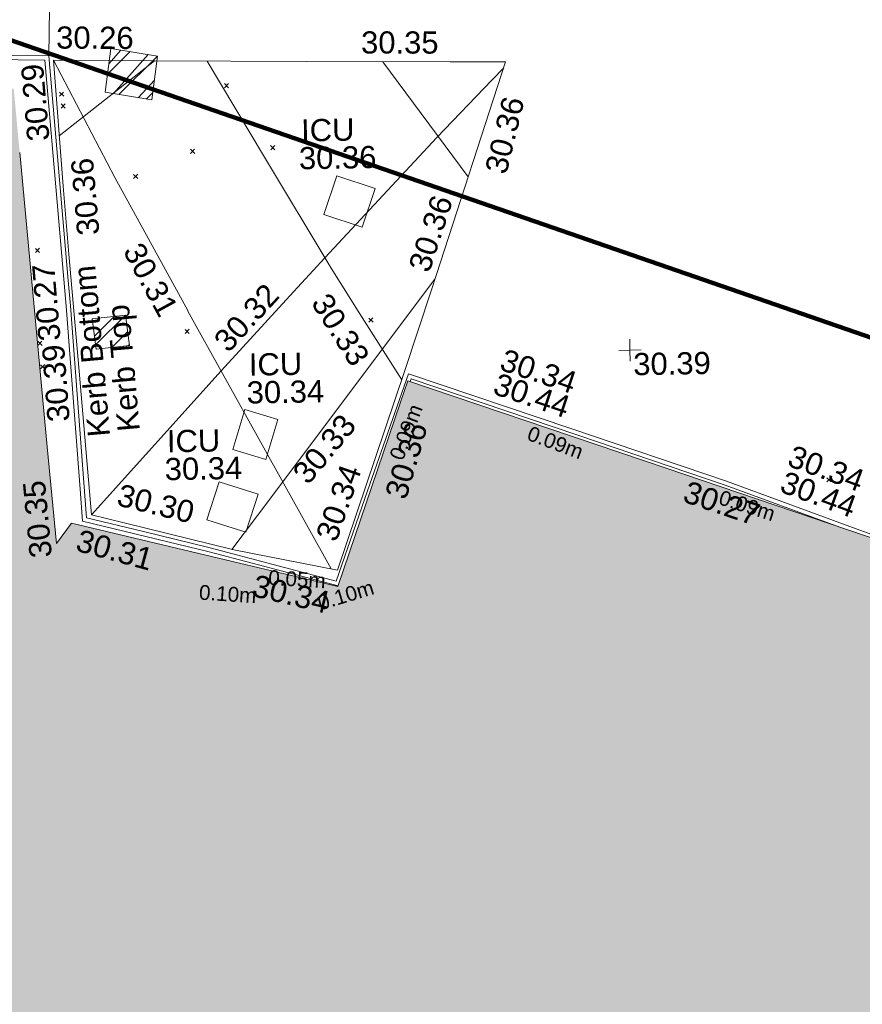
# Model space of a CAD drawing. Header units: millimetres. Extents: x -287732 to 520720, y -103372 to 287754.
# Tile 258 of 380: x 116222 to 130475, y 75731 to 92390. Entities that reach past the tile are written whole.
import ezdxf

# ---------------------------------------------------------------- set-up
doc = ezdxf.new("R2010")
doc.units = ezdxf.units.MM
doc.linetypes.add('IMPORT-HIDDEN2 _3_', pattern=[4762.5, 3175, -1587.5])
doc.linetypes.add('IMPORT-UG_ELEC_STREET LIGHTING_QLB2 _2_', pattern=[2700, 1500, -300.0000000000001, 0, -250, 150, -300.0000000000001, 0, -200])
for name, color, linetype, lineweight, true_color in [('00_UAV_BUILDING_OUTLINE', 5, 'Continuous', 9, 0x0000ff), ('00_UAV_KERB_BOTTOM', 1, 'Continuous', 9, 0xff0000), ('00_UAV_KERB_TOP', 7, 'Continuous', 9, 0xa500a5), ('00_UAV_LEVEL_SPOT', 7, 'Continuous', 9, 0x666666), ('00_UAV_ROAD_MARKING_YELLOW_CONTINUOUS', 40, 'Continuous', 9, 0xffbf00), ('00_UAV_SERV_IC', 5, 'Continuous', 9, 0x0000ff), ('12333-PUM-2D-U-0001-C01 - Rev2_REVIT IMPORT_dwg', 7, 'Continuous', 9, 0x767676), ('A_RHA_Line', 7, 'Continuous', 9, 0x00a600), ('PUM-CHAMBER EXTENTS', 6, 'IMPORT-HIDDEN2 _3_', 9, 0xff00ff), ('PUM-ELECTRIC-SL-QLB2', 7, 'IMPORT-UG_ELEC_STREET LIGHTING_QLB2 _2_', 9, 0xff7f7f)]:
    doc.layers.add(name, color=color, linetype=linetype, lineweight=lineweight, true_color=true_color)
for name, color, linetype, lineweight in [('00_UAV_SURFACE', 7, 'Continuous', 9), ('A_RHA_Detail', 7, 'Continuous', 9), ('GEN-TEXT', 7, 'Continuous', 9)]:
    doc.layers.add(name, color=color, linetype=linetype, lineweight=lineweight)
doc.styles.add('Arial_1', font='arial.ttf', dxfattribs={"height": 250})
doc.styles.add('Swis721 Lt BT_2', font='swissl.ttf', dxfattribs={"height": 375})
pattern_1 = [(45, (-533641079.65, -725615854.3560001), (-265.1650429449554, 265.1650429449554), []), (45, (-533640902.873, -725615854.3560001), (-265.1650429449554, 265.1650429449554), [])]

# ---------------------------------------------------------------- blocks, each defined once
blk = doc.blocks.new('12333-PUM-2D-U-0001-C01 - Rev2_REVIT IMPORT_dwg_UAV-2077255-Site Location Plan Proposed')
at = {"layer": '00_UAV_LEVEL_SPOT', "color": 254, "true_color": 0xcccccc, "flags": 128}
for points in [[(500.0000000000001, 0), (0, 0), (0, 500.0000000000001)], [(0, -500.0000000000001), (0, 0), (-500.0000000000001, 0)]]:
    blk.add_lwpolyline(points, dxfattribs=at)
blk = doc.blocks.new('12333-PUM-2D-U-0001-C01 - Rev2_REVIT IMPORT_dwg_MGS62954_T2_Galway_ITM_3d_Rev1-2077680-Site Location Plan Proposed')
at = {"layer": '00_UAV_KERB_BOTTOM', "color": 254, "true_color": 0xcccccc, "flags": 128}
blk.add_lwpolyline([(534036196.0748683, 725639840.7990669), (534035816.5935, 725638738.3544999), (534035272.5935, 725637217.3545), (534034540.5935001, 725637471.3544999), (534034265.5935, 725636720.3545), (534033665.5117798, 725636952.9704477), (534031595.5935, 725637755.3544999), (534028977.9128458, 725638691.3944124), (534026248.5935002, 725639667.3545), (534025520.569249, 725637696.067142), (534024960.6805, 725636180.0440001), (534022843.6805001, 725636781.044), (534021699.0467719, 725637080.2408259), (534020758.6805, 725637326.044), (534020549.6805001, 725640916.0439999), (534020519.8383491, 725641346.8224517), (534020256.475177, 725645148.5316423), (534019068.2135424, 725645183.0933862), (534016972.6805, 725645244.0440001), (534014069.7659481, 725645305.2328852), (534012892.6805001, 725645330.044), (534012370.6805001, 725644527.044), (534010651.6805, 725644626.044), (534010595.8489875, 725644006.1415368)], dxfattribs=at)
at = {"layer": '00_UAV_KERB_TOP', "color": 254, "true_color": 0xcccccc, "flags": 128}
for points in [[(534024994.1759025, 725636097.7687486), (534022825.2686771, 725636713.5048103), (534020691.755679, 725637271.1856657), (534020660.3741778, 725637810.2267629), (534020479.8212252, 725640911.590879), (534020348.9849778, 725642800.2428122), (534020191.0268353, 725645080.4056673), (534017478.0509709, 725645159.3152057), (534016970.925312, 725645174.065448), (534012930.1431086, 725645259.2387983), (534012684.3641961, 725644881.153613), (534012407.2230529, 725644454.8234633), (534010715.3187489, 725644552.2629782), (534010665.9600858, 725644004.2291639)], [(534033433.8899645, 725636967.6811434), (534031571.1543648, 725637689.7528083), (534029091.3983773, 725638576.473109), (534026290.2574598, 725639578.1154193), (534026274.277465, 725639534.8460339)]]:
    blk.add_lwpolyline(points, dxfattribs=at)
at = {"layer": '00_UAV_ROAD_MARKING_YELLOW_CONTINUOUS', "color": 254, "true_color": 0xcccccc}
for p, q in [((534020410.8554321, 725643796.7709886), (534022042.8684387, 725645037.1574444)), ((534027315.3896639, 725642978.2879324), (534025907.6193518, 725644952.2457936))]:
    blk.add_line(p, q, dxfattribs=at)
at = {"layer": '00_UAV_ROAD_MARKING_YELLOW_CONTINUOUS', "color": 254, "true_color": 0xcccccc, "flags": 128}
for points in [[(534024880.2279875, 725636387.1701497), (534023726.7796367, 725638557.3943529), (534022535.7796367, 725640792.3943529), (534022531.2803853, 725640800.974934), (534021340.7796368, 725643071.3943529), (534020337.7796369, 725645077.394353)], [(534022934.288312, 725645016.1216016), (534023859.7796369, 725643403.3943532), (534024968.7796367, 725641472.3943529), (534025444.3547996, 725640692.6194693), (534026131.3650407, 725639566.1659182)], [(534020844.7796367, 725637372.394353), (534023080.1968761, 725639770.7549491), (534024265.0749285, 725641019.377709), (534024865.5432704, 725641652.1503704), (534026793.7796368, 725643655.3943529), (534027744.3624692, 725644609.6767906), (534027948.821128, 725644814.9311892)], [(534026721.3261018, 725641256.5621074), (534023649.7212653, 725637311.401286), (534023209.4763733, 725636745.9519552)]]:
    blk.add_lwpolyline(points, dxfattribs=at)
blk.add_lwpolyline([(534024986.7796367, 725636364.394353), (534026180.7796369, 725639704.3943528), (534026658.609018, 725641076.4713264), (534026748.7796367, 725641335.394353), (534027982.7796368, 725644913.394353), (534027042.0801436, 725644931.0062603), (534024617.7796368, 725644976.3943529), (534022044.024821, 725645037.1301559), (534020337.7796369, 725645077.394353), (534020459.7796367, 725642939.3943529), (534020538.9295372, 725641790.9879271), (534020675.7796368, 725639805.394353), (534020844.7796367, 725637372.394353), (534021396.4247135, 725637226.2555863), (534023241.7796367, 725636737.3943529)], close=True, dxfattribs=at)
at = {"layer": '00_UAV_SERV_IC', "color": 254, "true_color": 0xcccccc, "flags": 128}
for points in [[(534024864.5935, 725642385.3544999), (534025094.5935001, 725643037.3544999), (534025736.2133127, 725642811.0162225), (534025506.2133127, 725642159.0162224)], [(534023254.5935, 725638436.3545), (534023468.5935, 725639107.3544999), (534024025.603444, 725638929.7090037), (534023811.6034438, 725638258.7090037)], [(534022794.5935, 725637254.3545), (534023011.5935, 725637896.3544999), (534023667.9189432, 725637674.512411), (534023450.9189434, 725637032.5124108)]]:
    blk.add_lwpolyline(points, close=True, dxfattribs=at)
at = {"layer": '00_UAV_SURFACE', "color": 254, "true_color": 0xcccccc, "flags": 128}
blk.add_lwpolyline([(534020256.475177, 725645148.5316423), (534020361.0019999, 725648359.0085001), (534020381.6473084, 725650146.5481193), (534020385.0020001, 725650437.0085), (534020457.002, 725652941.0085), (534020454.4344659, 725654630.5035999)], dxfattribs=at)
at = {"xscale": 0.375, "yscale": 0.375, "zscale": 0.375}
blk.add_blockref('12333-PUM-2D-U-0001-C01 - Rev2_REVIT IMPORT_dwg_UAV-2077255-Site Location Plan Proposed', (534030000, 725640000), dxfattribs=at)
at = {"layer": '00_UAV_BUILDING_OUTLINE', "color": 251, "true_color": 0x666666, "char_height": 375, "width": 1495.902363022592, "attachment_point": 1, "line_spacing_factor": 1.005061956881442, "style": 'Swis721 Lt BT_2'}
for s, insert, rotation in [('30.36', (534025808.3970271, 725637630.9228641), 72.52669628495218), ('30.35', (534019790.0471659, 725636646.857846), 94.35549672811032), ('30.27', (534030953.8114615, 725637781.8919587), 340.2740961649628), ('30.34', (534023609.4698657, 725636319.2756244), 345.6428675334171)]:
    blk.add_mtext(s, dxfattribs=dict(at, insert=insert, rotation=rotation))
at = {"layer": '00_UAV_KERB_BOTTOM', "color": 251, "true_color": 0x666666, "char_height": 375, "attachment_point": 1, "line_spacing_factor": 1.005061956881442, "style": 'Swis721 Lt BT_2'}
for s, insert, width, rotation in [('30.29', (534019872.4836729, 725643696.7742264), 1495.902363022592, 93.96283048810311), ('Kerb Bottom', (534020809.2031973, 725638676.2473274), 3414.456504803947, 94.00840333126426), ('30.34', (534027894.2425136, 725640067.6751779), 1495.902363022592, 340.32377833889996), ('30.34', (534032740.6687461, 725638354.4337412), 1495.902363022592, 338.81165425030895), ('30.34', (534024624.2357371, 725636953.9338264), 1495.902363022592, 69.73010007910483), ('30.31', (534020650.9219286, 725637136.0179), 1495.902363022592, 343.7989299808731)]:
    blk.add_mtext(s, dxfattribs=dict(at, insert=insert, width=width, rotation=rotation))
at = {"layer": '00_UAV_KERB_TOP', "color": 251, "true_color": 0x666666, "char_height": 375, "attachment_point": 1, "line_spacing_factor": 1.005061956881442, "style": 'Swis721 Lt BT_2'}
for s, insert, width, rotation in [('30.36', (534020688.7387872, 725642089.3231751), 1495.902363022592, 93.96283048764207), ('Kerb Top', (534021313.4701647, 725638759.3724053), 2493.170605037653, 94.00840333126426), ('30.39', (534020130.9502373, 725638944.9122111), 1495.902363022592, 93.33184311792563), ('30.44', (534027773.755324, 725639661.2753754), 1495.902363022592, 340.32377833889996), ('30.44', (534032605.0504901, 725637917.6945986), 1495.902363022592, 338.81165425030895)]:
    blk.add_mtext(s, dxfattribs=dict(at, insert=insert, width=width, rotation=rotation))
at = {"layer": '00_UAV_LEVEL_SPOT', "insert": (534030051.8765643, 725639949.1441547), "char_height": 375, "width": 1495.902363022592, "attachment_point": 1, "line_spacing_factor": 1.005061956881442, "style": 'Swis721 Lt BT_2'}
blk.add_mtext('30.39', dxfattribs=at)
at = {"layer": '00_UAV_ROAD_MARKING_YELLOW_CONTINUOUS', "color": 251, "true_color": 0x666666, "char_height": 375, "width": 1495.902363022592, "attachment_point": 1, "line_spacing_factor": 1.005061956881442, "style": 'Swis721 Lt BT_2'}
for s, insert, rotation in [('30.26', (534020392.2970952, 725645646.1532894), 358.6481775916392), ('30.35', (534025546.922565, 725645472.5482289), 358.92742572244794), ('30.36', (534027596.4291226, 725643088.606495), 75.27231559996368), ('30.36', (534026272.2785633, 725641474.5933481), 70.92420879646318), ('30.31', (534021778.8137768, 725642001.521377), 297.67039491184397), ('30.27', (534020000.9994447, 725640312.8754545), 93.94267650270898), ('30.32', (534022935.3267637, 725640317.7918991), 46.44848004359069), ('30.33', (534024931.389054, 725641090.4370068), 301.3785042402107), ('30.33', (534024232.1250297, 725638045.2612003), 49.30774481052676), ('30.30', (534021351.0735205, 725637893.1210718), 345.1623516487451)]:
    blk.add_mtext(s, dxfattribs=dict(at, insert=insert, rotation=rotation))
at = {"layer": '00_UAV_SERV_IC', "color": 251, "true_color": 0x666666, "char_height": 375, "attachment_point": 1, "line_spacing_factor": 1.005061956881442, "style": 'Swis721 Lt BT_2'}
for s, insert, width in [('ICU', (534024502.8277339, 725644001.7067939), 1021.012723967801), ('30.36', (534024457.9995834, 725643531.327793), 1495.902363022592), ('ICU', (534023549.790584, 725640054.9674677), 1021.012723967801), ('30.34', (534023504.9624336, 725639584.5884668), 1495.902363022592), ('ICU', (534022141.008502, 725638782.1863539), 1021.012723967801), ('30.34', (534022096.1803515, 725638311.807353), 1495.902363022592)]:
    blk.add_mtext(s, dxfattribs=dict(at, insert=insert, width=width))
blk = doc.blocks.new('12333-PUM-2D-U-0001-C01 - Rev2_REVIT IMPORT_dwg-1620468-Site Location Plan Proposed')
at = {"layer": 'PUM-CHAMBER EXTENTS', "true_color": 0xffaaff}
h = blk.add_hatch(dxfattribs=at)
h.set_pattern_fill('FP_3', color=211, style=0, pattern_type=2)
h.set_pattern_definition(pattern_1)
h.paths.add_polyline_path([(380906.3501529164, 28519.64382128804), (381016.350153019, 29258.6438213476), (380229.3501528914, 29402.64382131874), (380119.3501529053, 28663.64382137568)])
h = blk.add_hatch(dxfattribs=at)
h.set_pattern_fill('FP_3', color=211, style=0, pattern_type=2)
h.set_pattern_definition(pattern_1)
h.paths.add_polyline_path([(379891.3501529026, 24319.64382133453), (380455.3501529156, 24372.64382129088), (380399.3501530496, 24888.64382135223), (379835.3501529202, 24835.64382128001)])
at = {"layer": 'GEN-TEXT', "color": 253, "true_color": 0xaaaaaa}
for p, q in [((379346.9948138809, 28608.28848229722), (379417.7054920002, 28678.99916041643)), ((379417.7054920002, 28608.28848229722), (379346.9948138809, 28678.99916041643)), ((382138.9948137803, 28704.28848231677), (382209.7054918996, 28774.99916043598)), ((382209.7054918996, 28704.28848231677), (382138.9948137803, 28774.99916043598)), ((379370.9948138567, 28408.28848222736), (379441.7054919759, 28478.99916034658)), ((379441.7054919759, 28408.28848222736), (379370.9948138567, 28478.99916034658)), ((381545.9948137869, 27603.28848229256), (381616.705491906, 27673.99916041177)), ((381616.705491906, 27603.28848229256), (381545.9948137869, 27673.99916041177)), ((382903.9948137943, 27640.28848230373), (382974.7054919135, 27710.99916042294)), ((382974.7054919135, 27640.28848230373), (382903.9948137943, 27710.99916042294)), ((380576.9948138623, 27195.28848223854), (380647.7054919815, 27265.99916035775)), ((380647.7054919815, 27195.28848223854), (380576.9948138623, 27265.99916035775)), ((378893.994813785, 25972.2884822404), (378964.7054919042, 26042.99916035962)), ((378964.7054919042, 25972.2884822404), (378893.994813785, 26042.99916035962)), ((384512.9948138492, 24695.28848223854), (384583.7054919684, 24765.99916035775)), ((384583.7054919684, 24695.28848223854), (384512.9948138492, 24765.99916035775)), ((381401.9948138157, 24558.28848225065), (381472.7054919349, 24628.99916036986)), ((381472.7054919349, 24558.28848225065), (381401.9948138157, 24628.99916036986)), ((378907.9948138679, 24400.28848231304), (378978.7054919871, 24470.99916043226)), ((378978.7054919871, 24400.28848231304), (378907.9948138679, 24470.99916043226)), ((378947.9948137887, 24003.28848231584), (379018.7054919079, 24073.99916043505)), ((379018.7054919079, 24003.28848231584), (378947.9948137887, 24073.99916043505)), ((392213.9948138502, 21857.28848224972), (392284.7054919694, 21927.99916036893)), ((392284.7054919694, 21857.28848224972), (392213.9948138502, 21927.99916036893))]:
    blk.add_line(p, q, dxfattribs=at)
at = {"layer": 'PUM-CHAMBER EXTENTS', "color": 211, "linetype": 'Continuous', "true_color": 0xffaaff, "flags": 128}
for points in [[(380229.3501528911, 29402.64382131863), (380119.3501529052, 28663.64382137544), (380906.3501529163, 28519.6438212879), (381016.3501530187, 29258.6438213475)], [(380455.3501529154, 24372.6438212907), (379891.3501529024, 24319.64382133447), (379835.3501529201, 24835.64382127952), (380399.3501530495, 24888.64382135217)]]:
    blk.add_lwpolyline(points, close=True, dxfattribs=at)
blk.add_blockref('12333-PUM-2D-U-0001-C01 - Rev2_REVIT IMPORT_dwg_MGS62954_T2_Galway_ITM_3d_Rev1-2077680-Site Location Plan Proposed', (-533641079.6498471, -725615854.3561786))
at = {"layer": 'PUM-ELECTRIC-SL-QLB2', "char_height": 250, "width": 1160.025439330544, "attachment_point": 2, "line_spacing_factor": 0.9417779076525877, "style": 'Arial_1'}
for s, insert, rotation in [('0.09m', (384992.2272881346, 22871.86857745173), 68.36821681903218), ('0.09m', (387677.4906366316, 22720.80557568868), 338.5239952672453), ('0.09m', (390896.1732020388, 21599.57529453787), 341.2439785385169), ('0.05m', (383231.139485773, 20494.85667624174), 355.4087260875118), ('0.10m', (382055.4807622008, 20264.64862089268), 355.4087260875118), ('0.10m', (384006.5602795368, 20207.16714637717), 15.911856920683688)]:
    blk.add_mtext(s, dxfattribs=dict(at, insert=insert, rotation=rotation))

msp = doc.modelspace()

# ---------------------------------------------------------------- hatches: boundary and pattern name
at = {"layer": 'A_RHA_Detail', "true_color": 0xc0c0c0}
h = msp.add_hatch(color=9, dxfattribs=at)
h.paths.add_polyline_path([(-80880.60083809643, -68502.79057078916), (-80400.865924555, -68483.41509113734), (-80400.865924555, -62984.64684185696), (-24474.85765177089, -63009.32043784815), (-24456.14471271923, -50840.30023858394), (-36622.55041039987, -50831.65104353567), (-36622.55041039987, -44228.57792613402), (-50959.0526582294, -44218.38599194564), (-50959.0526582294, -42573.78171514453), (-54563.9325804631, -42571.21897729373), (-54565.69773352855, -45054.17447474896), (-92408.82109321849, -45027.27149621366), (-92411.78875845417, -49201.74309222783), (-100061.9988811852, -49201.74309222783), (-100052.2214449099, -64852.82557838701), (-86120.90825229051, -64852.82557838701), (-86092.1662649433, -62957.90041523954), (-84861.10047608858, -62957.90041523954), (-84854.79052929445, -68240.109737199), (-80870.60226892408, -68240.10973722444)])
h.paths.add_polyline_path([(-137238.9269902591, -68461.9384092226), (-132719.7426408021, -68433.0633692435), (-132847.0731201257, -62850.04282283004), (-130454.6837966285, -62916.63108078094), (-130498.2830220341, -61355.85393642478), (-117581.136331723, -61423.42893438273), (-117492.3908565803, -49183.91309190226), (-125136.5200282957, -49178.47881952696), (-125133.572703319, -45032.61887136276), (-163007.1824077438, -45005.6942194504), (-163007.1824076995, -44090.2963411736), (-163123.8521269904, -44090.21339942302), (-163122.6389897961, -42383.75184302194), (-166563.8543419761, -42383.75184298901), (-166565.034908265, -44044.39824208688), (-193158.4656786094, -44025.49275805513), (-193195.152889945, -62863.65652504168), (-137269.7106414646, -62916.63108078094), (-137254.3708868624, -65679.90523788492)])
h.paths.add_polyline_path([(120310.9497607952, -32334.28230164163), (120312.4652266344, -31610.73011961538), (133451.2244789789, -31638.24899384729), (133469.2230092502, -19717.98315780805), (121295.7536929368, -19692.48606430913), (121319.8434528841, -8190.941560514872), (112277.0825930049, -8172.001674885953), (112263.1770823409, -14811.1234547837), (78285.85310969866, -14739.95861438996), (78292.82277619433, -8167.077575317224), (75241.99098605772, -8160.673431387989), (69355.76844233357, -8152.931592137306), (69353.6659720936, -9156.74635762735), (68372.60878945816, -9154.691552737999), (68372.60878945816, -13705.52853215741), (69333.7233474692, -13707.54156770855), (69325.07112547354, -16249.53369228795), (66623.4489111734, -16249.53369228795), (66619.79243935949, -17995.29925530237), (65989.07757494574, -17995.2992552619), (65985.44262772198, -19730.78799483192), (57152.23993377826, -19712.28702421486), (57127.42535098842, -31559.89463417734), (70277.87165424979, -31587.43801817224), (70277.87165431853, -32271.7414715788), (78263.96947909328, -32285.12944888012), (78266.62661740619, -31019.79372153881), (112335.8856506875, -31091.15111860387), (112335.8856506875, -32317.57330553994), (119781.4233959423, -32333.17321913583)])
h.paths.add_polyline_path([(7503.717409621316, -1791.439263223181), (15482.43097392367, -674.0213231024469), (15484.0826588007, 148.1327206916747), (56188.28042539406, 205.5276654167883), (56155.84326007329, 14338.3166313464), (18016.62665935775, 14236.48149539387), (17967.9025208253, 34313.18372071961), (21727.10644863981, 34324.0692624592), (21708.90974962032, 40608.10218321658), (18009.66447159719, 40608.10218321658), (17995.54603706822, 45483.75063442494), (9770.084204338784, 45420.6329473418), (3966.213879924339, 45446.76585222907), (3984.771235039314, 14176.56786832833), (1023.062455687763, 14176.56786837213), (-276.5134647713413, 14190.52623461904), (-231.6790044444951, 5968.135265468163), (-226.4491536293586, 193.7444677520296), (553.0869992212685, 183.4716499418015), (7477.609307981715, 143.2867586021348), (7488.638446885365, -674.0213231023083)])
h.paths.add_polyline_path([(77755.59663317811, 53.47451145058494), (77729.51881611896, 1699.844979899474), (94464.47132486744, 1659.976083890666), (94606.37913471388, 17991.390236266), (88810.4190114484, 18015.03260816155), (88799.89418497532, 14436.74271609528), (69413.88950349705, 14457.8773889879), (69377.35724448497, 99.62816357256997), (75241.99098605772, 67.32134432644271)])
h.paths.add_polyline_path([(61252.12079701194, 46453.95617366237), (105774.7348988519, 46472.68783506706), (105768.2642198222, 61852.61234306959), (92285.13876309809, 61852.61234306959), (92308.59670399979, 65784.30757140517), (96107.4668000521, 65767.60445243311), (96059.68081117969, 75209.20847378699), (101084.8427276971, 75071.88872764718), (104988.0046543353, 74765.36560406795), (108403.6894220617, 74363.8408943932), (112009.2703903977, 73787.25420861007), (115645.3524815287, 73049.69667206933), (116890.8108051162, 72761.69136252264), (120208.9929833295, 71893.18353872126), (120865.241739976, 71703.68484519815), (124135.6329506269, 70669.67317906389), (127435.6253142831, 69480.50055823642), (127820.4368670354, 69394.93141813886), (128274.3081769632, 69331.69585753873), (128731.8791144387, 69306.66104516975), (129189.9401488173, 69320.00258290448), (129645.2782985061, 69371.62688826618), (130094.6997111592, 69461.17185603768), (130535.0520071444, 69588.00939074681), (130963.246434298, 69751.24981927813), (131376.2795165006, 69949.74812590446), (131771.2541232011, 70182.11198903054), (132162.5575600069, 70460.5404660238), (132496.0921583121, 70741.69081113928), (132820.871367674, 71064.98072578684), (133117.4593294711, 71414.31364272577), (133383.77568926, 71787.23923950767), (133616.5473239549, 72178.5372844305), (133817.1647262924, 72590.54524898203), (133982.6025969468, 73017.89547513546), (134111.7005086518, 73457.59040801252), (134203.5529320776, 73906.54590458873), (134257.5155883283, 74361.61286216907), (134272.5462649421, 74819.5993153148), (134250.5259875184, 75277.29281745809), (134189.6227572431, 75731.48297747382), (134090.9274700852, 76178.98397757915), (133955.1324028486, 76616.65691993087), (133783.1900598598, 77041.43184345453), (133576.3064937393, 77450.32925647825), (133335.932843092, 77840.48103920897), (133063.7551572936, 78209.15055532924), (132761.6825665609, 78553.75185442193), (132431.8338935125, 78871.8678050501), (132076.5227905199, 79161.26705197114), (131698.2415080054, 79419.91966861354), (131299.6434187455, 79646.01139197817), (131093.5942456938, 79746.34209763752), (132146.0467355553, 83110.22226145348), (122787.7632953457, 86282.54285518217), (121604.3555412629, 82800.3591886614), (117095.9864227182, 83870.84033785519), (116841.9598400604, 83526.35449572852), (116120.5435466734, 91221.93611972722), (110237.7341284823, 91274.27491021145), (110194.3680786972, 90435.39030214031), (104988.0046543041, 90486.49901390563), (104973.2761846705, 94309.82427956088), (103746.1314668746, 94309.8242795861), (103839.9937121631, 122852.1474271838), (96365.09202306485, 122931.9599470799), (96350.3400238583, 123952.4168585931), (104555.5505249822, 123902.1925226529), (104607.3234458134, 120248.5396156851), (125502.5015002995, 120134.1933400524), (125662.0200253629, 137657.3796882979), (114479.5865733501, 137699.2256881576), (114382.306264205, 129149.9458158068), (104644.159003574, 129187.9975073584), (104577.9931702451, 126217.3903144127), (101184.4926406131, 126159.1566967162), (101264.6166812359, 135959.2655565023), (89967.23178808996, 135988.8856164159), (89927.63362986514, 125823.6463181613), (93630.53562302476, 125840.7948842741), (93580.65688892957, 122931.9599470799), (88697.38835376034, 122904.7310126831), (88679.3898954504, 95739.09143775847), (86378.25848996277, 95739.09143775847), (86378.18187189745, 96178.1008337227), (83279.50743284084, 96200.92083327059), (83273.62493422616, 95735.74732133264), (70169.67509619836, 95733.22421950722), (70166.26842742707, 96272.07409347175), (66674.99731294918, 96257.14073655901), (66654.74538556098, 95755.71092136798), (65784.77231079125, 95755.71092136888), (65887.65094984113, 117470.630565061), (53473.3427162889, 117487.9046429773), (53434.44066309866, 98570.46349063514), (40649.41626916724, 98570.46349063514), (40610.16711559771, 94406.01479078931), (38853.82372868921, 94410.36303440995), (38848.65589191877, 89463.65332729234), (40612.46601912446, 89518.45976927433), (40665.38257362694, 86257.73741128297), (38372.19584460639, 86305.72309285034), (38369.79374539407, 76901.0507917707), (50937.9512507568, 76944.40198294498), (50922.88567286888, 74598.78180889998), (56484.9061132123, 74588.85093771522), (56484.9061132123, 75194.85181995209), (92465.4037153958, 75233.0258166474), (92645.92783662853, 71766.64845094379), (89810.55521366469, 69362.83965827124), (85313.16173974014, 69360.94750420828), (85313.16173974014, 66907.4050808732), (75210.14498263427, 66903.15451589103), (75210.14498263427, 63815.70944550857), (70819.40014309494, 63815.70999200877), (70819.21601505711, 64253.35708059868), (69456.83415683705, 64253.35708059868), (69455.7195737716, 66901.99623166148), (61303.32856759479, 66898.5668068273), (61304.56054988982, 63970.32021231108), (70500.41048208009, 63970.32021219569), (70500.4088543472, 61852.59006207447), (61245.6438848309, 61848.69637488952), (61252.03558504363, 46656.49344428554)])
h.paths.add_polyline_path([(-17153.16561239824, 48569.32684293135), (-17153.16561224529, 60770.38083685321), (-29362.88357759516, 60774.70428694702), (-29362.88357759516, 67399.20394580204), (-43507.24466814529, 67405.01911303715), (-43488.5313307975, 69093.07334175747), (-45766.41866231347, 69109.32868388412), (-45794.3462003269, 67405.01911303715), (-47272.11273194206, 67404.2124544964), (-47272.44887633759, 66454.91798908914), (-86004.56386332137, 66468.63299519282), (-86006.66970787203, 60521.58362721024), (-92662.87722510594, 60521.58362721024), (-92665.2138765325, 50184.35611932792), (-79752.0168396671, 50179.78309939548), (-79752.016597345, 48591.4932381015), (-17157.7163123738, 48569.32845417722)])
h.paths.add_polyline_path([(-201056.4185878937, 48628.75479108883), (-138377.9751621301, 48634.64535779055), (-138377.9751621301, 50133.28201003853), (-125467.710581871, 50134.49626164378), (-125468.6909603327, 60566.1903686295), (-132186.8595614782, 60565.86652591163), (-132187.4203588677, 66533.0197876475), (-170643.3098734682, 66805.61809689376), (-170643.3098732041, 67738.78475848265), (-200340.0100486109, 67488.93693764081), (-200348.7171487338, 60827.78025104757), (-201057.5650552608, 60827.71357558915), (-201056.6510294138, 51102.04313372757)])
h.paths.add_polyline_path([(-240051.5126725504, 54769.19491160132), (-239444.490259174, 54811.10754483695), (-239186.5396223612, 54841.92927608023), (-238764.8191577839, 54940.98166103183), (-238382.4735933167, 55122.46891388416), (-237990.3402229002, 55354.87497234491), (-237269.2031023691, 55936.21515020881), (-237032.4836384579, 56225.56611516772), (-236793.0039602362, 56569.31473944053), (-236554.5880578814, 57004.26389721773), (-236432.7219585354, 57267.46508908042), (-236300.081527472, 57753.26238983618), (-236250.7285154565, 58017.17885684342), (-236235.6490609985, 58516.21786804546), (-236233.2538429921, 58987.85640053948), (-236213.7029795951, 59823.48083769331), (-236363.8287855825, 59820.86038205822), (-236634.0279869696, 60698.06075827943), (-236391.9547756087, 61432.19726339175), (-236225.4740089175, 61435.10319600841), (-236201.6036569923, 62637.68779596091), (-232563.5271750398, 62639.28734435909), (-232563.5271750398, 63049.03842404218), (-232732.1945866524, 63049.15302218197), (-232860.1521277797, 63457.95890274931), (-232731.606808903, 63914.24862697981), (-232560.8209656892, 63914.24862697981), (-232515.1276847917, 70598.00033009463), (-240628.6947849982, 70598.85496273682), (-240629.7923196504, 72350.98321577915), (-246412.6011212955, 72347.36085933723), (-246412.6011212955, 70616.45923936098), (-254449.5805725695, 70618.60952619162), (-254454.637144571, 70754.06491720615), (-254469.7140363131, 73191.66276250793), (-263883.2532625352, 73267.83063688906), (-263902.4181505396, 68260.74348553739), (-263714.8217520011, 68259.82096572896), (-263552.9672900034, 67819.65434396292), (-263719.0883117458, 67392.2068408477), (-263913.6298699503, 67392.20684284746), (-263956.7001913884, 58633.76423459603), (-260181.1963171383, 58611.22607638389), (-260192.3146983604, 56354.25111579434), (-257184.684388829, 56339.46086021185), (-257213.4419957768, 57092.93866021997), (-257338.5163846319, 57093.27331223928), (-257471.0109294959, 57531.74572308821), (-257338.5163845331, 58062.22513696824), (-257203.4956297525, 58064.06881289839), (-257173.5751889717, 58598.54056692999), (-256478.2273617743, 58575.27357994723), (-256478.2273617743, 58788.51859473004), (-256013.0091299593, 58911.92701534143), (-255397.0786664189, 58780.99767617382), (-255397.0786664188, 58595.982422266), (-243809.885361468, 58585.92793201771), (-243805.3570672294, 58352.04527760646), (-243740.939469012, 57884.52572680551), (-243619.0830608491, 57421.84877545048), (-243424.3877545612, 56943.65915412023), (-243247.1437899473, 56608.24157713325), (-243003.0710579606, 56249.99021479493), (-242732.2093200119, 55932.75703082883), (-242371.7230178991, 55603.12658811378), (-242141.255125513, 55424.88676767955), (-241804.9643037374, 55216.88439822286), (-241529.4640827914, 55077.02869055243), (-241100.6275144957, 54917.18295003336), (-240836.2134980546, 54840.82833176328), (-240453.4486195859, 54788.60784130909), (-240218.9578693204, 54777.28227442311)])
h.paths.add_polyline_path([(40276.69022552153, 59895.36417752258), (40328.62676029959, 69196.9439153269), (36588.99968785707, 69217.8245910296), (36619.46637569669, 74674.25962428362), (32264.36460078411, 74687.02318924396), (32233.48293867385, 69156.26826306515), (11916.69390495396, 69269.70959686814), (11966.66200111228, 78218.75165974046), (29087.509017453, 78123.15526808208), (29143.44567205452, 88141.1370047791), (15719.348796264, 88216.09212953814), (15732.60379610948, 90589.9978889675), (4594.294101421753, 90652.19003489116), (4525.129359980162, 78265.12250449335), (10096.76365553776, 78234.01258731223), (10077.43887221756, 74773.03821910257), (4547.641142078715, 74803.91453678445), (4465.579974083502, 60107.1600234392), (19125.89094760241, 60025.30234268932), (19139.86249374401, 62527.53804644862), (31738.59196305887, 62457.19146404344), (31724.55430858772, 59943.11609815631), (38369.79364225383, 59906.01157293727)])
h.paths.add_polyline_path([(-246083.0241259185, 72334.29150213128), (-246083.0594797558, 72334.30275087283), (-246208.2905500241, 72334.29150213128)])
h.paths.add_polyline_path([(-114575.3004830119, 112178.0758695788), (-114575.3246435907, 112178.0758695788), (-114707.2752166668, 115801.5811617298)])
h.paths.add_polyline_path([(-154699.9178765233, 101760.4080976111), (-114382.050333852, 101776.0542914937), (-114382.050333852, 106926.9360164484), (-113755.641395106, 106927.1792101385), (-113757.5507412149, 111847.2721531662), (-114431.6837526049, 111847.2721531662), (-114431.8097758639, 112178.0758695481), (-114575.3004830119, 112178.0758695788), (-114578.9984943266, 121707.2390833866), (-123056.9849702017, 121707.2390833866), (-123068.8201032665, 156452.7036899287), (-119381.2340625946, 156454.1348067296), (-119381.2340625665, 160165.8597952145), (-115501.031452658, 160167.3662801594), (-115503.3750945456, 166206.5793118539), (-132411.7987151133, 166599.6604729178), (-132411.8243278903, 166665.6603411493), (-135275.0124468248, 166664.5490317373), (-135275.0124468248, 166628.1883101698), (-135911.3205076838, 166628.1944502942), (-135911.3479256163, 166352.1604668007), (-152521.1633846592, 166345.7146753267), (-152518.3680955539, 159142.6836790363), (-150699.3133726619, 159117.9265656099), (-150758.5477087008, 122560.691203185), (-151059.2005266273, 122560.691203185), (-151061.0981347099, 121302.4374932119), (-154138.3148337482, 121372.6012653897), (-154138.3148337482, 121865.1834517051), (-154704.3888425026, 121867.2611370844), (-154688.5451973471, 119352.3937021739), (-154745.5933227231, 119352.3715636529), (-154745.5763474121, 118722.1532660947), (-160794.1544526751, 118748.7442832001), (-160794.1544526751, 119410.5425977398), (-163852.1622693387, 119422.408321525), (-163855.0715294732, 118762.2003111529), (-167568.6765459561, 118778.5256058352), (-166634.6619849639, 124395.1277019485), (-166930.050559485, 124500.0918161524), (-167568.6765459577, 124707.6250903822), (-168028.2173235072, 124841.3808647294), (-168630.5006276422, 124991.3056740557), (-169238.2056069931, 125117.4693074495), (-169850.3952285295, 125219.6772876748), (-170466.1255403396, 125297.7720169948), (-171089.11025998, 125351.8553033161), (-171704.4065937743, 125381.1774255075), (-172325.0479971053, 125386.3595015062), (-172782.2248668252, 125374.5832362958), (-173401.7764235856, 125337.4554476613), (-174109.844898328, 125263.4341236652), (-174634.1213722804, 125190.4100126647), (-175245.0145766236, 125080.719099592), (-176047.1958093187, 124895.7675260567), (-176665.4852587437, 124724.7228134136), (-177045.3001228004, 124609.1129151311), (-177631.5127792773, 124405.2077276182), (-176665.4852586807, 118818.5158794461), (-177558.9402083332, 118822.4435768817), (-177662.2853368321, 125263.4341236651), (-176365.3912351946, 126542.9270807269), (-159462.2970490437, 126319.910391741), (-157057.7396790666, 128609.0850976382), (-157060.6673204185, 136153.1661957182), (-158638.8016610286, 137740.2441626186), (-159352.3735831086, 137740.2441626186), (-161634.4140634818, 140201.1078539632), (-168727.9404945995, 140256.8191146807), (-171035.0401161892, 137942.8847305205), (-174184.1459014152, 137942.8847305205), (-176460.1167434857, 140292.2858551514), (-177341.6856934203, 140292.2858551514), (-177341.7113613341, 140358.4281613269), (-183428.5803825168, 140356.0660244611), (-185921.6385985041, 137917.4639994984), (-185921.6385985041, 131757.3091155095), (-186906.8767412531, 131756.9267733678), (-187725.3914540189, 130809.9989183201), (-187724.058890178, 127376.1828148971), (-186481.0281350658, 126304.5577463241), (-186479.4846754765, 122327.2959175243), (-185176.2828158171, 121059.4673825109), (-180304.1129154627, 121059.4673824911), (-180304.1136492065, 118802.0484409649), (-193555.3706955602, 118802.0484409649), (-193555.368699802, 133117.8341649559), (-192593.6442938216, 133118.2073819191), (-192593.6442938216, 134200.8158367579), (-192224.6284783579, 134200.9592041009), (-192225.5653014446, 136615.0101267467), (-192595.0012460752, 136615.0101267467), (-192595.4357332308, 137734.4745165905), (-193589.2709668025, 137734.4746851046), (-193589.2685988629, 147474.570583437), (-193163.2062206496, 147492.8644732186), (-192765.7252967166, 147531.087133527), (-192359.9383250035, 147589.5931622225), (-192199.8207947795, 147616.5827294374), (-191882.7548926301, 147682.9245600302), (-191568.5380070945, 147761.6632019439), (-191257.654638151, 147852.677242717), (-190828.6072909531, 148002.2045655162), (-190647.7999969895, 148070.9514233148), (-190349.7690789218, 148197.8750094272), (-190056.9509284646, 148336.4013817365), (-189769.797051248, 148486.3169427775), (-189405.3590254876, 148698.0567944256), (-189132.906026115, 148873.2749095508), (-188867.542109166, 149059.0543929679), (-188609.6764469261, 149255.1087866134), (-188354.9814055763, 149465.3525772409), (-188079.6339208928, 149713.879248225), (-187884.9836199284, 149901.8220103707), (-187545.928247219, 150265.8040604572), (-187446.29984479, 150378.3960832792), (-187241.3270201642, 150629.2310214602), (-187046.3599558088, 150887.9197697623), (-186861.6992771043, 151154.0634500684), (-186546.1373636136, 151669.829875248), (-186524.4196769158, 151707.0632450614), (-163675.2898318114, 151669.829875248), (-163687.5843045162, 148134.07679455), (-157303.6541541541, 148136.492106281), (-157303.6541541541, 155759.91501608), (-157557.4317586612, 155765.0384228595), (-157555.9168973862, 166678.0466575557), (-187009.2021991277, 166699.7464767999), (-187013.0952111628, 162054.4009359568), (-188707.17754695, 162044.5925187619), (-188705.9961892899, 155021.5333641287), (-188737.9999316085, 154650.5326604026), (-188799.0133969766, 154283.1866125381), (-188857.2045401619, 154035.4341107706), (-188966.1106131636, 153679.3368924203), (-189102.6200311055, 153332.8820747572), (-189265.8911675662, 152998.2056672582), (-189454.9174011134, 152677.371060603), (-189645.2484685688, 152421.3220123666), (-189916.9563410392, 152104.2450531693), (-190212.7041973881, 151809.4634871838), (-190530.6686598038, 151538.7947471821), (-190868.8893671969, 151293.9075915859), (-191225.281078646, 151076.3118324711), (-191597.6465194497, 150887.3490191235), (-192092.8415776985, 150682.5621956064), (-192519.2468154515, 150561.8451365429), (-192903.8930791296, 150482.240889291), (-193187.215491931, 150440.8868273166), (-193594.1866364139, 150407.1257787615), (-193594.5952989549, 151459.9895227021), (-205369.2399268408, 151455.4201247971), (-205354.4523517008, 113350.0822379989), (-207187.1580384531, 113349.3710182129), (-207184.3024929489, 105991.0636522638), (-205312.8748221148, 105991.1901500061), (-205311.2362476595, 101769.6553082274), (-175488.6451201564, 101781.2285901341), (-175488.6451201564, 110889.6985621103), (-154703.4627663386, 110897.5679794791), (-154700.2792295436, 102691.5597281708)])
h.paths.add_polyline_path([(193735.9435693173, 113047.8274774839), (208865.0938716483, 114991.0266430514), (208976.1154123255, 114126.6471160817), (216447.8967332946, 115086.3281915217), (216038.7305308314, 118271.9702413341), (232648.5073383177, 120405.3421626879), (233425.993615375, 114352.0734369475), (240632.2017567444, 115277.6440988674), (239854.8412683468, 121329.9334727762), (256406.8682407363, 123455.8879629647), (257091.7572256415, 118089.1198988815), (264572.2871227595, 119040.8180953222), (261877.8350555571, 138524.7609215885), (259178.7147038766, 138221.6086035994), (259197.3483655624, 137439.0084132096), (254686.1480587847, 136897.0007612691), (255412.6810205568, 131314.8303176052), (240852.7447969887, 129522.4514056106), (239771.0426543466, 137918.8519126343), (240649.5822431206, 138010.1984551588), (240062.3063116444, 142776.6750342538), (239165.7694642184, 142685.0143484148), (237630.9646614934, 151018.3171732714), (266172.8791088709, 154560.7889781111), (271297.1876944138, 142612.4006970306), (276531.7397502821, 144861.098714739), (274941.5029779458, 148527.9037281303), (302074.5307653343, 160134.9084326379), (300215.9323773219, 164320.1841173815), (301528.1613272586, 164907.0997989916), (300405.1237791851, 167477.8916353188), (299016.6944531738, 166945.7181824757), (295626.7488506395, 174518.754428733), (294333.0289184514, 177537.1551681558), (287288.8475947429, 174518.754428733), (289427.6893504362, 169661.0163463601), (272956.7816584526, 162557.1203578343), (271943.2187787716, 164897.4305293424), (267016.3118217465, 162764.0369715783), (268502.3094164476, 159357.0430143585), (265200.4029574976, 157946.4096681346), (226856.416695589, 153146.7821792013), (227510.3041274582, 148852.0205334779), (228280.9873165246, 141179.0007483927), (227302.3544112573, 141050.281300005), (227895.3788235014, 136433.1758633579), (228748.5501749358, 136523.8855003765), (229602.3077302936, 128023.7667641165), (217691.2359889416, 126493.8999679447), (217642.3600127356, 126874.433267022), (215138.5007311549, 126552.8357430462), (215194.9980427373, 126112.965074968), (215015.6132226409, 126089.924757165), (214840.9672575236, 127449.66446064), (192258.7012018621, 124549.1816390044), (193486.3576426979, 114991.0266430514)])
h.paths.add_polyline_path([(-78076.24187439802, 117605.5188722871), (-78076.23951902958, 117610.0871211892), (-78070.318122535, 129485.7330792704), (-74723.15926543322, 129478.385255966), (-74723.15926543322, 125435.7860624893), (-48015.64546086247, 125380.0246061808), (-47996.55031653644, 135872.5822179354), (-61198.15919578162, 135901.5630078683), (-74714.72264144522, 135923.5088764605), (-74723.6287602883, 131865.2975510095), (-78070.318122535, 131872.642169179), (-78062.97909487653, 149549.7689430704), (-58292.26570492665, 149541.5607197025), (-58292.26570491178, 148946.2407608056), (-37707.70924046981, 148937.6946533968), (-37703.30827430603, 159740.0672041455), (-44148.26955755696, 159742.7429641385), (-44148.26955755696, 162961.3319174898), (-49829.95437583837, 162961.3319174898), (-49830.92144130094, 160632.0129326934), (-78494.09026625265, 160643.9130440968), (-78494.09026625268, 161615.1537738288), (-78739.225852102, 161615.2555472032), (-78691.7919454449, 168187.9195488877), (-90844.57645036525, 168126.8149079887), (-90962.52567694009, 152686.7636277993), (-89064.97866809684, 152685.9758215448), (-89079.54115380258, 117610.0871211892), (-78374.80218507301, 117605.6428258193)])
h.paths.add_polyline_path([(69254.82576126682, 129235.9722870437), (69259.97086178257, 136167.789247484), (86068.0992678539, 136131.0235193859), (86008.66431381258, 164703.3084147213), (58789.63167882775, 164723.511581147), (58789.63167882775, 170119.2062865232), (54460.1632489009, 170122.4198087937), (54457.21717773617, 166153.279245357), (47042.2151650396, 166158.7829869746), (47041.10931533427, 164668.9097040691), (39173.27935198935, 164674.7495545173), (39172.83712618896, 164078.9539098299), (17014.87910992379, 164095.4005254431), (17002.38841206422, 147267.1142245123), (12659.63471563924, 147267.1142245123), (12653.60087534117, 139137.9291796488), (17031.41608901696, 139134.6797717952), (17024.5879174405, 129935.3194463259), (39191.34773726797, 129918.8662983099), (39191.34773726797, 129258.2867272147), (69014.0340609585, 129236.1510132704)])
h.paths.add_polyline_path([(39265.62356917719, 139467.8223435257), (33050.91021530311, 139484.1586867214), (33087.56357182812, 153427.9220784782), (39277.60130889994, 153411.6505991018), (39277.60130890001, 152830.3127277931), (43058.29603858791, 152820.3745823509), (43024.83899408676, 140092.5601633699), (39267.2657899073, 140092.5601633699)])
h.paths.add_polyline_path([(1979.548949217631, 189123.2414339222), (18699.10403225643, 189180.0465563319), (18678.46874730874, 195253.6675675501), (24349.02704561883, 195272.9334348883), (24334.96888372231, 199550.7690688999), (28829.78348974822, 199566.0403168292), (28798.3577216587, 208815.6446464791), (24334.949615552, 208806.151404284), (24333.90624841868, 209113.2475694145), (16811.59093053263, 209087.6903002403), (16806.58456499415, 208843.5909093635), (6772.293057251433, 208809.4991440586), (6797.166076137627, 201488.5780549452), (-8471.058649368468, 201436.7038490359), (-8471.058649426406, 200429.0172028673), (-11856.09020770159, 200417.5164702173), (-11823.72827009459, 190892.3684138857), (-7614.729360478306, 190906.6685966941), (-7614.729360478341, 190170.8290169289), (-4608.619189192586, 190169.2993656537), (-4608.238782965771, 190916.8832264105), (1973.379031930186, 190939.2444180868), (1977.122761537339, 189837.3456693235)])
h.paths.add_polyline_path([(-20506.22133143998, 190640.0286460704), (-20122.28942212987, 206347.1214480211), (-41550.34215551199, 207015.2557957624), (-41462.26177903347, 210449.6195896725), (-31391.41053372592, 210152.0276719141), (-31078.64493155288, 223862.5743669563), (-44305.08575743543, 224230.7972280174), (-44490.79956591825, 211865.5542346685), (-47510.12209648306, 211942.9901385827), (-47722.57925071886, 203659.0205614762), (-47076.06680548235, 203635.3001465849), (-47175.4684425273, 199531.9403872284), (-46801.21126120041, 199520.4703269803), (-46873.68175963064, 195478.5899481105), (-44600.40472248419, 195425.2559779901), (-44685.88459507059, 192243.2795180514), (-38073.99929115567, 192135.6564362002), (-38104.39995468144, 191126.972250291), (-21537.79264466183, 190668.5723412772)])
h.paths.add_polyline_path([(16801.02360973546, 195961.500137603), (9656.615133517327, 196015.1086063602), (9643.838150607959, 199513.9922857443), (11631.77992468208, 199485.8321209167), (11631.7920940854, 203322.2460456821), (16806.58456511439, 203391.4855728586), (16801.0407710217, 195984.4293109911)])
h.paths.add_polyline_path([(122084.9264926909, 200536.2570557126), (122088.1805162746, 206386.1947929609), (125211.1061638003, 206386.1947929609), (125211.1162733, 206645.8932837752), (126202.7098976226, 206645.8932838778), (126203.0204769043, 207041.0477229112), (130401.4034741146, 206979.0758390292), (130444.2691124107, 209883.280297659), (126202.8383603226, 209945.8832030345), (126203.0204769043, 214624.1281189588), (127364.791950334, 214624.1281190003), (127365.2106673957, 225380.2058567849), (126159.8599207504, 225380.2527798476), (126207.4133336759, 241475.3410923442), (119482.5411291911, 241495.8747898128), (119479.2041949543, 246182.0096278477), (109943.9121324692, 246175.2196735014), (109953.2702601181, 233033.381429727), (115000.5285021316, 233033.3814296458), (114999.579292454, 208653.4991933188), (112026.3032630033, 208653.4991933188), (112024.3519988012, 200538.6761891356), (122024.6079402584, 200536.2715596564)])
h.paths.add_polyline_path([(30087.05071580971, 200986.75440713), (38030.67179071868, 201028.6865660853), (38030.67179071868, 202922.9731660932), (38109.89531492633, 202923.3913649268), (38067.25569096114, 208827.6066631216), (38013.35839378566, 208827.6672237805), (38012.38630971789, 209012.5383931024), (30044.90685988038, 208970.480297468), (30076.83023715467, 202922.9203834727)])
h.paths.add_polyline_path([(195986.2599417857, 205661.5722736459), (202896.8751332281, 206052.0074670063), (202676.8862551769, 209945.7611691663), (195766.2710618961, 209555.3259759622)])
h.paths.add_polyline_path([(-91652.40581580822, 206392.6172135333), (-79454.24421187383, 206432.5105635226), (-79629.29258199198, 238245.6998510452), (-68904.21147484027, 238215.095164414), (-68918.55832832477, 246312.9061543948), (-68918.56040493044, 246314.0782553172), (-68756.515268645, 246312.9061543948), (-68755.20581930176, 246638.9786699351), (-79620.07671794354, 246651.3624133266), (-79606.5628449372, 247343.5411849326), (-82154.50636787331, 247318.0695596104), (-82154.50636787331, 247488.1275895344), (-91640.64698348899, 247472.5371040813), (-91638.72040628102, 246846.4753752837), (-131470.3702759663, 246641.42150215), (-131470.3702759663, 250159.5419305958), (-142857.1087886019, 250176.7939677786), (-142864.0554935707, 246220.0701029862), (-165118.8027587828, 246272.3986783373), (-165040.0492656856, 253907.936045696), (-178677.4727934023, 253929.5079730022), (-178699.5521575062, 238176.7234097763), (-138599.3373496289, 238209.4781454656), (-138548.4479938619, 206627.5237025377), (-126646.6702863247, 206572.2299428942), (-126666.6805510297, 234825.8818836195), (-124962.7180531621, 234825.9534805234), (-124969.0241559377, 234688.4891474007), (-91595.61129713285, 234664.3133306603), (-91650.87307429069, 207155.5994723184)])
h.paths.add_polyline_path([(142123.7078574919, 209113.5383730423), (152768.4446292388, 209127.3137314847), (152745.2992288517, 227012.63380935), (142100.5623961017, 226998.8584508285), (142121.8067345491, 210582.5602643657)])
h.paths.add_polyline_path([(168998.8561129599, 209274.9592350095), (169026.8416078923, 226860.3446540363), (161686.6780314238, 226876.6646907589), (161647.6783165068, 209291.3037608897), (168846.6177107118, 209275.2977201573)])
h.paths.add_polyline_path([(49761.46820719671, 218476.5678095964), (49794.00484360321, 223316.1680811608), (41274.07755982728, 223363.4010619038), (41273.58999769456, 223290.8795634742), (32187.30576796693, 223351.9666549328), (32202.10532419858, 225553.2987454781), (20081.83724695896, 225634.7833114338), (20035.26675877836, 218707.7438801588), (31566.33951793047, 218630.2204881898), (31566.12891731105, 218598.8950898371), (49750.1971391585, 218476.6435849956)])
h.paths.add_polyline_path([(162361.9830851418, 234154.05208666), (162366.6425722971, 241589.9129272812), (135261.102696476, 241630.986197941), (135249.088870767, 234197.8735112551), (160249.0277027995, 234157.4671671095)])
h.paths.add_polyline_path([(176458.8604389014, 246709.5724700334), (176516.2484477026, 252173.1529804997), (168884.2833866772, 252253.3171281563), (168934.86529241, 257068.9279575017), (164355.0504715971, 257117.0331241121), (164296.1746742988, 251511.808811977), (164416.8965511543, 251510.5407811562), (164367.8024342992, 246836.573754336), (171460.1142273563, 246762.0779818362)])

# ---------------------------------------------------------------- linework, layer by layer
at = {"layer": 'A_RHA_Line', "color": 1, "lineweight": 140, "true_color": 0xff0000}
msp.add_line((142506.1676824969, 82903.96980282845), (115302.9517155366, 92305.69890983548), dxfattribs=at)
at = {"layer": 'A_RHA_Line', "color": 7}
for p, q in [((116688.2804936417, 85165.70193761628), (116221.7113865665, 90142.74595482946)), ((122787.7632954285, 86282.54285533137), (122663.3779036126, 85916.5381720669)), ((127156.2436569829, 84801.69219475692), (122787.7632954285, 86282.54285533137)), ((122663.3779036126, 85916.5381720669), (121604.3555412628, 82800.35918872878)), ((116841.9598400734, 83526.35449576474), (116688.2804936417, 85165.70193761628)), ((131890.7622032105, 83196.75996742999), (127156.2436569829, 84801.69219475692)), ((117095.9864228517, 83870.84033788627), (116841.9598400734, 83526.35449576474)), ((119941.8461079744, 83195.11058598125), (117095.9864228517, 83870.84033788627)), ((121604.3555412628, 82800.35918872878), (119941.8461079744, 83195.11058598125))]:
    msp.add_line(p, q, dxfattribs=at)

# ---------------------------------------------------------------- block references
at = {"layer": '12333-PUM-2D-U-0001-C01 - Rev2_REVIT IMPORT_dwg', "color": 254, "linetype": 'IMPORT-UG_ELEC_STREET LIGHTING_QLB2 _2_', "true_color": 0xffd4d4, "rotation": 0.9999999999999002}
msp.add_blockref('12333-PUM-2D-U-0001-C01 - Rev2_REVIT IMPORT_dwg-1620468-Site Location Plan Proposed', (-261895.0770586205, 55869.5817132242), dxfattribs=at)

doc.saveas('drawing.dxf')
